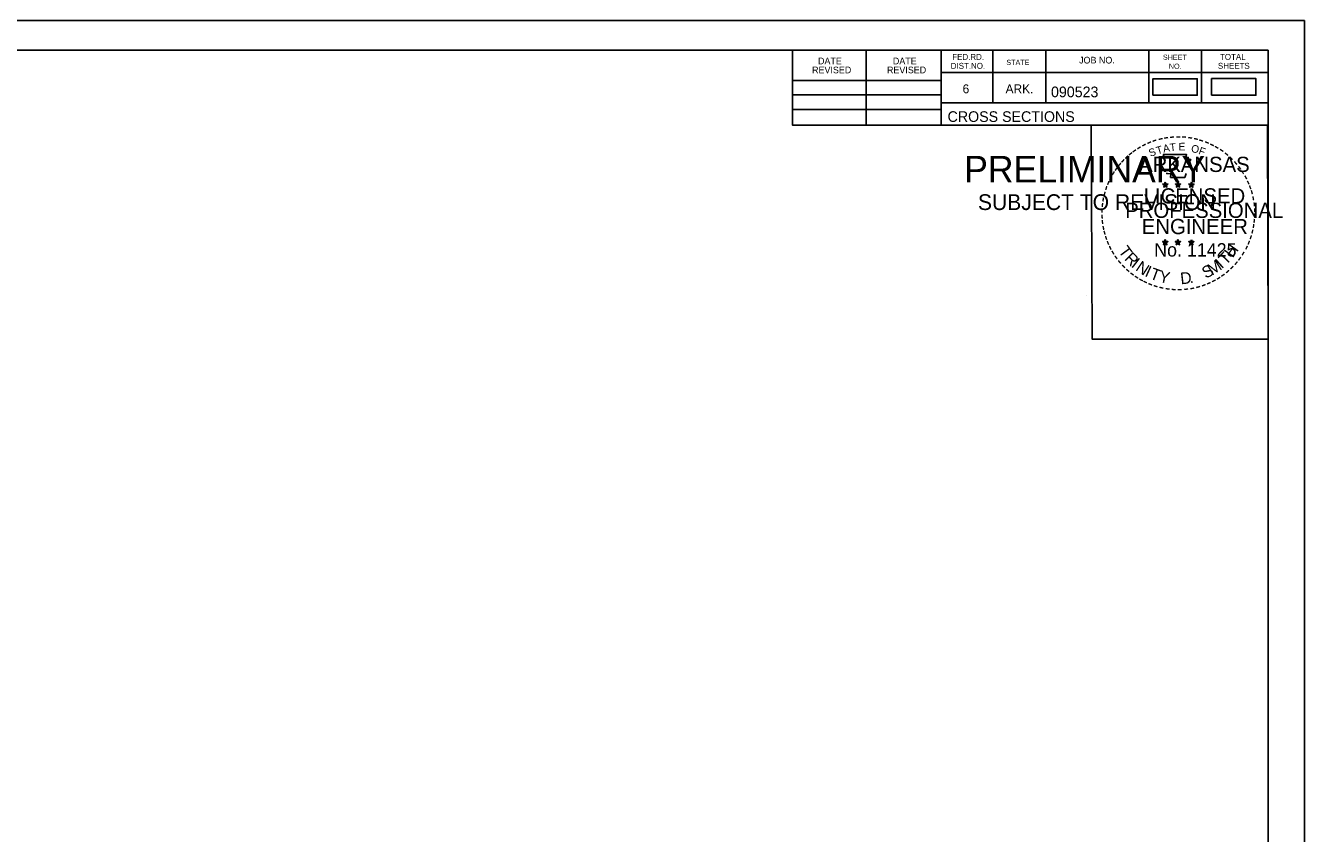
# Model space of a CAD drawing. Extents: x 1406028 to 1412453, y 321733 to 325986.
# Drawn here: x 1412284.8 to 1412453.2, y 322384.7 to 322491 of the extents above; entities that cross this region are included whole.
import ezdxf

# ---------------------------------------------------------------- set-up
doc = ezdxf.new("R2010")
doc.units = 0
for name, color, linetype in [('R_Alt Surface', 7, 'Continuous'), ('R_Border', 7, 'Continuous'), ('R_Border PE', 7, 'Continuous'), ('R_Border Prem', 7, 'Continuous'), ('R_Fin Surface', 7, 'Continuous'), ('R_No Plot', 7, 'Continuous')]:
    doc.layers.add(name, color=color, linetype=linetype)

msp = doc.modelspace()

# ---------------------------------------------------------------- linework, layer by layer
at = {"layer": 'R_Alt Surface'}
msp.add_lwpolyline([(1412433.22, 322481.86), (1412439.06, 322481.86), (1412439.06, 322484.04), (1412433.22, 322484.04)], close=True, dxfattribs=at)
at = {"layer": 'R_Border'}
for p, q in [((1412132.23, 322487.81), (1412448.41, 322487.81)), ((1412385.77, 322477.93), (1412385.77, 322487.81)), ((1412395.45, 322477.93), (1412395.45, 322487.81)), ((1412405.31, 322487.81), (1412405.31, 322477.93)), ((1412412.15, 322487.81), (1412412.15, 322480.87)), ((1412419.09, 322487.81), (1412419.09, 322480.87)), ((1412432.67, 322487.81), (1412432.67, 322480.87)), ((1412439.61, 322487.81), (1412439.61, 322480.87)), ((1412448.41, 322282.35), (1412448.41, 322487.81)), ((1412385.77, 322483.79), (1412405.31, 322483.79)), ((1412448.41, 322484.87), (1412405.31, 322484.87)), ((1412448.41, 322484.89), (1412448.41, 322484.89)), ((1412385.77, 322481.93), (1412405.31, 322481.93)), ((1412448.41, 322480.87), (1412405.31, 322480.87)), ((1412408.27, 322480.87), (1412448.41, 322480.87)), ((1412385.77, 322479.99), (1412405.31, 322479.99)), ((1412448.41, 322477.93), (1412385.77, 322477.93))]:
    msp.add_line(p, q, dxfattribs=at)
at = {"layer": 'R_Border PE'}
for p, q in [((1412434.84, 322470.44), (1412434.8, 322470.18)), ((1412434.84, 322470.07), (1412434.84, 322470.44)), ((1412434.84, 322470.44), (1412434.89, 322470.19)), ((1412436.51, 322470.44), (1412436.47, 322470.18)), ((1412436.51, 322470.07), (1412436.51, 322470.44)), ((1412436.51, 322470.44), (1412436.56, 322470.19)), ((1412438.28, 322470.42), (1412438.24, 322470.17)), ((1412438.28, 322470.06), (1412438.28, 322470.42)), ((1412438.28, 322470.42), (1412438.33, 322470.17)), ((1412434.5, 322470.18), (1412434.84, 322470.07)), ((1412434.5, 322470.18), (1412434.75, 322470.14)), ((1412434.5, 322470.18), (1412434.73, 322470.06)), ((1412434.63, 322469.77), (1412434.84, 322470.07)), ((1412434.63, 322469.77), (1412434.75, 322470.02)), ((1412434.63, 322469.77), (1412434.84, 322469.99)), ((1412435.19, 322470.18), (1412434.84, 322470.07)), ((1412435.06, 322469.77), (1412434.84, 322470.07)), ((1412435.06, 322469.77), (1412434.84, 322469.99)), ((1412435.19, 322470.18), (1412434.91, 322470.13)), ((1412435.06, 322469.77), (1412434.92, 322470.07)), ((1412435.19, 322470.18), (1412434.99, 322470.08)), ((1412436.17, 322470.18), (1412436.51, 322470.07)), ((1412436.17, 322470.18), (1412436.42, 322470.14)), ((1412436.17, 322470.18), (1412436.4, 322470.06)), ((1412436.3, 322469.77), (1412436.51, 322470.07)), ((1412436.3, 322469.77), (1412436.42, 322470.02)), ((1412436.3, 322469.77), (1412436.51, 322469.99)), ((1412436.86, 322470.18), (1412436.51, 322470.07)), ((1412436.73, 322469.77), (1412436.51, 322470.07)), ((1412436.73, 322469.77), (1412436.51, 322469.99)), ((1412436.86, 322470.18), (1412436.58, 322470.13)), ((1412436.73, 322469.77), (1412436.59, 322470.07)), ((1412436.86, 322470.18), (1412436.66, 322470.08)), ((1412437.93, 322470.17), (1412438.28, 322470.06)), ((1412437.93, 322470.17), (1412438.18, 322470.13)), ((1412437.93, 322470.17), (1412438.17, 322470.05)), ((1412438.06, 322469.76), (1412438.28, 322470.06)), ((1412438.06, 322469.76), (1412438.19, 322470.01)), ((1412438.06, 322469.76), (1412438.28, 322469.98)), ((1412438.63, 322470.17), (1412438.28, 322470.06)), ((1412438.49, 322469.76), (1412438.28, 322470.06)), ((1412438.49, 322469.76), (1412438.28, 322469.98)), ((1412438.63, 322470.17), (1412438.34, 322470.12)), ((1412438.49, 322469.76), (1412438.35, 322470.05)), ((1412438.63, 322470.17), (1412438.42, 322470.07)), ((1412434.49, 322462.61), (1412434.84, 322462.5)), ((1412434.49, 322462.61), (1412434.74, 322462.56)), ((1412434.49, 322462.61), (1412434.73, 322462.49)), ((1412434.62, 322462.2), (1412434.84, 322462.5)), ((1412434.62, 322462.2), (1412434.75, 322462.45)), ((1412434.62, 322462.2), (1412434.84, 322462.42)), ((1412434.84, 322462.86), (1412434.8, 322462.61)), ((1412434.84, 322462.5), (1412434.84, 322462.86)), ((1412434.84, 322462.86), (1412434.89, 322462.61)), ((1412435.19, 322462.61), (1412434.84, 322462.5)), ((1412435.05, 322462.2), (1412434.84, 322462.5)), ((1412435.05, 322462.2), (1412434.84, 322462.42)), ((1412435.19, 322462.61), (1412434.9, 322462.56)), ((1412435.05, 322462.2), (1412434.92, 322462.49)), ((1412435.19, 322462.61), (1412434.98, 322462.51)), ((1412436.16, 322462.61), (1412436.51, 322462.5)), ((1412436.16, 322462.61), (1412436.41, 322462.56)), ((1412436.16, 322462.61), (1412436.4, 322462.49)), ((1412436.29, 322462.2), (1412436.51, 322462.5)), ((1412436.29, 322462.2), (1412436.42, 322462.45)), ((1412436.29, 322462.2), (1412436.51, 322462.42)), ((1412436.51, 322462.86), (1412436.47, 322462.61)), ((1412436.51, 322462.5), (1412436.51, 322462.86)), ((1412436.51, 322462.86), (1412436.56, 322462.61)), ((1412436.86, 322462.61), (1412436.51, 322462.5)), ((1412436.72, 322462.2), (1412436.51, 322462.5)), ((1412436.72, 322462.2), (1412436.51, 322462.42)), ((1412436.86, 322462.61), (1412436.57, 322462.56)), ((1412436.72, 322462.2), (1412436.59, 322462.49)), ((1412436.86, 322462.61), (1412436.65, 322462.51)), ((1412437.93, 322462.6), (1412438.28, 322462.49)), ((1412437.93, 322462.6), (1412438.18, 322462.55)), ((1412437.93, 322462.6), (1412438.16, 322462.48)), ((1412438.06, 322462.19), (1412438.28, 322462.49)), ((1412438.06, 322462.19), (1412438.19, 322462.44)), ((1412438.06, 322462.19), (1412438.27, 322462.41)), ((1412438.28, 322462.85), (1412438.24, 322462.6)), ((1412438.49, 322462.19), (1412438.27, 322462.41)), ((1412438.28, 322462.49), (1412438.28, 322462.85)), ((1412438.28, 322462.85), (1412438.33, 322462.6)), ((1412438.62, 322462.6), (1412438.28, 322462.49)), ((1412438.49, 322462.19), (1412438.28, 322462.49)), ((1412438.62, 322462.6), (1412438.34, 322462.55)), ((1412438.49, 322462.19), (1412438.35, 322462.48)), ((1412438.62, 322462.6), (1412438.42, 322462.5))]:
    msp.add_line(p, q, dxfattribs=at)
for points in [[(1412434.54, 322474.06), (1412434.81, 322473.23)], [(1412438.05, 322473.14), (1412438.19, 322473.42), (1412437.5, 322473.4), (1412437.65, 322474.06), (1412434.54, 322474.06)], [(1412434.84, 322470.44), (1412435.06, 322469.77), (1412434.5, 322470.18), (1412435.19, 322470.18), (1412434.63, 322469.77), (1412434.84, 322470.44)], [(1412435.03, 322471.64), (1412435.03, 322471.55), (1412435.59, 322471.53), (1412435.54, 322471.06), (1412437.41, 322471.06), (1412437.61, 322471.59)], [(1412436.51, 322470.44), (1412436.73, 322469.77), (1412436.17, 322470.18), (1412436.86, 322470.18), (1412436.3, 322469.77), (1412436.51, 322470.44)], [(1412438.28, 322470.42), (1412438.49, 322469.76), (1412437.93, 322470.17), (1412438.63, 322470.17), (1412438.06, 322469.76), (1412438.28, 322470.42)], [(1412434.84, 322462.86), (1412435.05, 322462.2), (1412434.49, 322462.61), (1412435.19, 322462.61), (1412434.62, 322462.2), (1412434.84, 322462.86)], [(1412436.51, 322462.86), (1412436.72, 322462.2), (1412436.16, 322462.61), (1412436.86, 322462.61), (1412436.29, 322462.2), (1412436.51, 322462.86)], [(1412438.28, 322462.85), (1412438.49, 322462.19), (1412437.93, 322462.6), (1412438.62, 322462.6), (1412438.06, 322462.19), (1412438.28, 322462.85)]]:
    msp.add_lwpolyline(points, dxfattribs=at)
for centre, radius in [((1412434.84, 322470.07), 0.172), ((1412434.84, 322470.07), 0.145), ((1412436.51, 322470.07), 0.172), ((1412436.51, 322470.07), 0.145), ((1412438.28, 322470.06), 0.172), ((1412434.84, 322470.07), 0.116), ((1412434.84, 322470.07), 0.0991), ((1412434.84, 322470.07), 0.0747), ((1412434.84, 322470.07), 0.0495), ((1412434.84, 322470.07), 0.0296), ((1412436.51, 322470.07), 0.116), ((1412436.51, 322470.07), 0.0991), ((1412436.51, 322470.07), 0.0747), ((1412436.51, 322470.07), 0.0495), ((1412436.51, 322470.07), 0.0296), ((1412438.28, 322470.06), 0.145), ((1412438.28, 322470.06), 0.116), ((1412438.28, 322470.06), 0.0991), ((1412438.28, 322470.06), 0.0747), ((1412438.28, 322470.06), 0.0495), ((1412438.28, 322470.06), 0.0296), ((1412434.84, 322462.5), 0.172), ((1412434.84, 322462.5), 0.145), ((1412434.84, 322462.5), 0.116), ((1412434.84, 322462.5), 0.0991), ((1412434.84, 322462.5), 0.0747), ((1412434.84, 322462.5), 0.0495), ((1412434.84, 322462.5), 0.0296), ((1412436.51, 322462.5), 0.172), ((1412436.51, 322462.5), 0.145), ((1412436.51, 322462.5), 0.116), ((1412436.51, 322462.5), 0.0991), ((1412436.51, 322462.5), 0.0747), ((1412436.51, 322462.5), 0.0495), ((1412436.51, 322462.5), 0.0296), ((1412438.28, 322462.49), 0.172), ((1412438.28, 322462.49), 0.145), ((1412438.28, 322462.49), 0.116), ((1412438.28, 322462.49), 0.0991), ((1412438.28, 322462.49), 0.0747), ((1412438.28, 322462.49), 0.0495), ((1412438.28, 322462.49), 0.0296)]:
    msp.add_circle(centre, radius, dxfattribs=at)
at = {"layer": 'R_Fin Surface'}
msp.add_lwpolyline([(1412440.94, 322481.88), (1412446.78, 322481.88), (1412446.78, 322484.06), (1412440.94, 322484.06)], close=True, dxfattribs=at)
at = {"layer": 'R_No Plot'}
msp.add_line((1412424.45, 322455.47), (1412424.45, 322455.47), dxfattribs=at)
for points in [[(1412119.82, 322491.7), (1412453.16, 322491.7), (1412453.16, 322278.36), (1412119.82, 322278.36)], [(1412366.15, 322487.81), (1412385.77, 322487.81), (1412385.77, 322477.93), (1412401.88, 322477.93), (1412425.08, 322477.93), (1412425.2, 322449.77), (1412448.41, 322449.77), (1412448.41, 322282.35), (1412132.23, 322282.35), (1412132.23, 322487.81)], [(1412425.08, 322477.93), (1412448.29, 322477.93), (1412448.41, 322449.77), (1412425.2, 322449.77)]]:
    msp.add_lwpolyline(points, close=True, dxfattribs=at)

# ---------------------------------------------------------------- texts
at = {"layer": 'R_Border'}
for s, height, p in [('FED.RD.', 0.782, (1412406.79, 322486.53)), ('SHEET', 0.684, (1412434.53, 322486.53)), ('TOTAL', 0.782, (1412442.05, 322486.53)), ('REVISED', 0.879, (1412388.33, 322484.76)), ('DATE', 0.879, (1412389.11, 322485.94)), ('REVISED', 0.879, (1412398.19, 322484.76)), ('DATE', 0.879, (1412398.97, 322485.94)), ('DIST.NO.', 0.782, (1412406.59, 322485.35)), ('STATE', 0.684, (1412413.91, 322485.85)), ('JOB NO.', 0.879, (1412423.49, 322486.05)), ('NO.', 0.684, (1412435.31, 322485.35)), ('SHEETS', 0.782, (1412441.77, 322485.35)), ('6', 1.17, (1412408.15, 322482.13)), ('ARK.', 1.172, (1412413.81, 322482.13)), ('090523', 1.4, (1412419.79, 322481.61)), ('CROSS SECTIONS', 1.4, (1412406.17, 322478.36))]:
    msp.add_text(s, height=height, rotation=360, dxfattribs=at).set_placement(p)
at = {"layer": 'R_Border PE'}
for s, height, rotation, p in [('-', 1.6, 28.7918, (1412432.02, 322474.6)), ('-', 1.6, 24.3072, (1412432.65, 322474.92)), ('-', 1.6, 19.1761, (1412433.28, 322475.19)), ('-', 1.6, 13.6301, (1412434.03, 322475.43)), ('A', 1, 11.2132, (1412434.63, 322474.32)), ('-', 1.6, 10.2193, (1412434.71, 322475.59)), ('T', 1, 6.0228, (1412435.48, 322474.49)), ('-', 1.6, 5.8968, (1412435.44, 322475.7)), ('-', 1.6, 0.1862, (1412436.21, 322475.77)), ('E', 1, 0.8323, (1412436.59, 322474.6)), ('-', 1.6, 357.743, (1412436.94, 322475.76)), ('-', 1.6, 352.1617, (1412437.68, 322475.7)), ('O', 1, 350.4515, (1412438.19, 322474.39)), ('-', 1.6, 347.2049, (1412438.4, 322475.59)), ('-', 1.6, 342.3362, (1412439.03, 322475.43)), ('-', 1.6, 337.8551, (1412439.77, 322475.21)), ('-', 1.6, 334.1211, (1412440.4, 322474.94)), ('-', 1.6, 42.9622, (1412429.93, 322473.04)), ('-', 1.6, 38.9507, (1412430.37, 322473.46)), ('-', 1.6, 36.2317, (1412430.84, 322473.84)), ('-', 1.6, 34.0636, (1412431.42, 322474.23)), ('ARKANSAS', 2, 360, (1412431.39, 322471.77)), ('S', 1, 21.594, (1412432.89, 322473.74)), ('T', 1, 16.4036, (1412433.81, 322474.07)), ('F', 1, 340.0707, (1412439.14, 322474.16)), ('-', 1.6, 329.6409, (1412440.98, 322474.66)), ('-', 1.6, 325.8627, (1412441.62, 322474.3)), ('-', 1.6, 320.5297, (1412442.23, 322473.87)), ('-', 1.6, 315.5786, (1412442.83, 322473.38)), ('-', 1.6, 54.2325, (1412428.67, 322471.51)), ('-', 1.6, 50.6142, (1412429.08, 322472.08)), ('-', 1.6, 48.423, (1412429.49, 322472.56)), ('-', 1.6, 309.8797, (1412443.4, 322472.83)), ('-', 1.6, 306.6522, (1412443.93, 322472.23)), ('-', 1.4, 303.6753, (1412444.41, 322471.66)), ('-', 1.6, 67.7743, (1412427.77, 322469.76)), ('-', 1.6, 62.8713, (1412428.03, 322470.37)), ('-', 1.6, 58.0706, (1412428.34, 322470.98)), ('-', 1.6, 299.6684, (1412444.73, 322471.06)), ('-', 1.6, 294.6628, (1412445.05, 322470.44)), ('-', 1.6, 75.461, (1412427.36, 322468.41)), ('-', 1.6, 72.3945, (1412427.55, 322469.13)), ('LICENSED', 2, 360, (1412431.99, 322467.62)), ('DWB', 0.01, 360, (1412434.83, 322470.07)), ('DWB', 0.01, 360, (1412436.5, 322470.07)), ('DWB', 0.01, 360, (1412438.27, 322470.06)), ('-', 1.6, 290.5728, (1412445.31, 322469.87)), ('-', 1.6, 285.1233, (1412445.55, 322469.29)), ('-', 1.6, 280.5493, (1412445.75, 322468.54)), ('-', 1.6, 89.0622, (1412427.12, 322466.31)), ('-', 1.6, 85.1863, (1412427.15, 322467.01)), ('-', 1.6, 81.2013, (1412427.22, 322467.7)), ('PROFESSIONAL', 2, 360, (1412429.56, 322465.72)), ('-', 1.6, 276.5962, (1412445.91, 322467.78)), ('-', 1.6, 274.3301, (1412445.97, 322467.05)), ('-', 1.6, 94.1959, (1412427.16, 322465.58)), ('-', 1.6, 98.9479, (1412427.23, 322464.92)), ('ENGINEER', 2, 360, (1412431.75, 322463.59)), ('-', 1.6, 263.5172, (1412445.98, 322465.76)), ('-', 1.6, 269.9407, (1412446, 322466.42)), ('-', 1.6, 101.7149, (1412427.37, 322464.18)), ('-', 1.6, 105.4578, (1412427.53, 322463.59)), ('-', 1.6, 255.7626, (1412445.8, 322464.42)), ('-', 1.6, 260.9953, (1412445.91, 322465.1)), ('-', 1.6, 109.0874, (1412427.74, 322462.96)), ('-', 1.6, 114.0643, (1412428, 322462.36)), ('-', 1.6, 115.7289, (1412428.3, 322461.74)), ('T', 1.54, 306.0406, (1412428.6, 322461.34)), ('No. 11425', 1.757, 360, (1412433.38, 322460.64)), ('DWB', 0.01, 360, (1412434.83, 322462.49)), ('DWB', 0.01, 360, (1412436.5, 322462.49)), ('DWB', 0.01, 360, (1412438.26, 322462.48)), ('H', 1.54, 54.6088, (1412443.72, 322460.37)), ('-', 1.6, 244.6197, (1412445.14, 322462.4)), ('-', 1.6, 247.8887, (1412445.4, 322463.03)), ('-', 1.6, 252.8681, (1412445.62, 322463.7)), ('-', 1.6, 120.4471, (1412428.66, 322461.16)), ('-', 1.6, 125.8934, (1412429.06, 322460.6)), ('-', 1.6, 130.7181, (1412429.52, 322460.05)), ('R', 1.54, 314.005, (1412429.36, 322460.29)), ('I', 1.54, 321.9694, (1412430.26, 322459.36)), ('M', 1.54, 32.6563, (1412440.99, 322458.1)), ('I', 1.54, 42.1136, (1412442.27, 322458.95)), ('T', 1.54, 46.6444, (1412442.83, 322459.43)), ('-', 1.6, 233.8452, (1412444.34, 322461)), ('-', 1.6, 239.0712, (1412444.74, 322461.65)), ('-', 1.6, 134.2238, (1412430.04, 322459.5)), ('-', 1.6, 138.9338, (1412430.57, 322459.04)), ('-', 1.6, 144.6463, (1412431.12, 322458.63)), ('N', 1.54, 326.5002, (1412430.83, 322458.89)), ('I', 1.54, 335.3603, (1412432.04, 322458.1)), ('T', 1.54, 339.8912, (1412432.7, 322457.77)), ('Y', 1.54, 347.8556, (1412433.92, 322457.33)), ('D', 1.54, 6.3969, (1412436.9, 322456.97)), ('S', 1.54, 26.9312, (1412440.15, 322457.7)), ('-', 1.6, 221.0851, (1412442.91, 322459.36)), ('-', 1.6, 225.7653, (1412443.43, 322459.87)), ('-', 1.6, 231.2538, (1412443.91, 322460.43)), ('-', 1.6, 148.0898, (1412431.68, 322458.26)), ('-', 1.6, 151.5704, (1412432.26, 322457.93)), ('-', 1.6, 154.6002, (1412432.78, 322457.69)), ('-', 1.6, 158.5612, (1412433.41, 322457.43)), ('-', 1.6, 162.7983, (1412434.09, 322457.22)), ('.', 1.54, 13.7642, (1412438.09, 322457.1)), ('-', 1.6, 195.4743, (1412439.35, 322457.32)), ('-', 1.6, 200.7184, (1412440.02, 322457.56)), ('-', 1.6, 204.2516, (1412440.64, 322457.83)), ('-', 1.6, 207.3568, (1412441.27, 322458.15)), ('-', 1.6, 212.2491, (1412441.83, 322458.5)), ('-', 1.6, 215.7363, (1412442.36, 322458.89)), ('-', 1.6, 167.5555, (1412434.81, 322457.06)), ('-', 1.6, 173.1155, (1412435.58, 322456.95)), ('-', 1.6, 176.5183, (1412436.33, 322456.89)), ('-', 1.6, 181.5918, (1412437.07, 322456.91)), ('-', 1.6, 185.8167, (1412437.88, 322456.99)), ('-', 1.6, 191.2858, (1412438.62, 322457.12))]:
    msp.add_text(s, height=height, rotation=rotation, dxfattribs=at).set_placement(p)
at = {"layer": 'R_Border Prem'}
for s, height, p in [('PRELIMINARY', 3.5, (1412408.36, 322470.39)), ('DWB', 0.01, (1412409.11, 322472.24)), ('SUBJECT TO REVISION', 2.0751, (1412410.17, 322466.76))]:
    msp.add_text(s, height=height, rotation=360, dxfattribs=at).set_placement(p)

doc.saveas('drawing.dxf')
